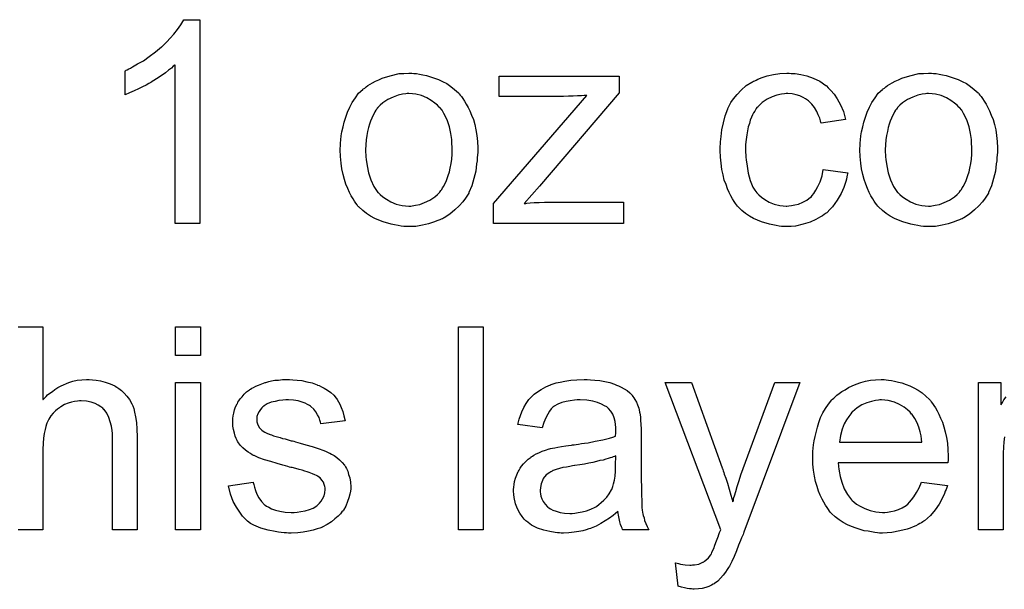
# Model space of a CAD drawing. Extents: x -1.5 to 9, y -3 to 5.
# Tile 348 of 368: x 6.121 to 6.51, y 3.262 to 3.487. Entities that reach past the tile are written whole.
import ezdxf

# ---------------------------------------------------------------- set-up
doc = ezdxf.new("R2010")
doc.units = 0
doc.layers.add('qfn16-30-34-a_mechanical_19', color=1, linetype='CONTINUOUS')

msp = doc.modelspace()

# ---------------------------------------------------------------- linework, layer by layer
at = {"layer": 'qfn16-30-34-a_mechanical_19', "color": 1}
for points in [[(6.191871, 3.406298), (6.182037, 3.406298), (6.182037, 3.468892), (6.181921, 3.468776), (6.181342, 3.468314), (6.180648, 3.467619), (6.179491, 3.466809), (6.178218, 3.465768), (6.176599, 3.464611), (6.174747, 3.463338), (6.172665, 3.462066), (6.172549, 3.462066), (6.172433, 3.46195), (6.171739, 3.461487), (6.170582, 3.460909), (6.169194, 3.460215), (6.167574, 3.459405), (6.165838, 3.458595), (6.164103, 3.457785), (6.162368, 3.457091), (6.162368, 3.466578), (6.162483, 3.466578), (6.162715, 3.466809), (6.163177, 3.466925), (6.163756, 3.467272), (6.16445, 3.467619), (6.16526, 3.468082), (6.167227, 3.469239), (6.169541, 3.470512), (6.171855, 3.472132), (6.174285, 3.473983), (6.176714, 3.47595), (6.17683, 3.476065), (6.176946, 3.476181), (6.177293, 3.476528), (6.177756, 3.476875), (6.178797, 3.478032), (6.180185, 3.479421), (6.181574, 3.481041), (6.183078, 3.482892), (6.18435, 3.484743), (6.185507, 3.48671), (6.191871, 3.48671), (6.191871, 3.406298)], [(6.276448, 3.465537), (6.277489, 3.465421), (6.278646, 3.46519), (6.279919, 3.464958), (6.281423, 3.464727), (6.284547, 3.463686), (6.286167, 3.463107), (6.287786, 3.462297), (6.289406, 3.461487), (6.291026, 3.46033), (6.29253, 3.459173), (6.294034, 3.457785), (6.29415, 3.457669), (6.294381, 3.457438), (6.294728, 3.456975), (6.295191, 3.456396), (6.29577, 3.455587), (6.296464, 3.454545), (6.297158, 3.453388), (6.297852, 3.452116), (6.298546, 3.450727), (6.299241, 3.448992), (6.299935, 3.447256), (6.300513, 3.445289), (6.300976, 3.443207), (6.301323, 3.441008), (6.301555, 3.438694), (6.30167, 3.436149), (6.30167, 3.436033), (6.30167, 3.435686), (6.30167, 3.435108), (6.30167, 3.434298), (6.301555, 3.433372), (6.301439, 3.432215), (6.301439, 3.431058), (6.301208, 3.429785), (6.30086, 3.426893), (6.300166, 3.424001), (6.299356, 3.421108), (6.298199, 3.418447), (6.298199, 3.418331), (6.298084, 3.418215), (6.297852, 3.417868), (6.297621, 3.417406), (6.296811, 3.416249), (6.29577, 3.41486), (6.294381, 3.41324), (6.292646, 3.411621), (6.290679, 3.410001), (6.288365, 3.408497), (6.288249, 3.408497), (6.288133, 3.408381), (6.287786, 3.40815), (6.287208, 3.407918), (6.286629, 3.407687), (6.285935, 3.407455), (6.2842, 3.406761), (6.282233, 3.406183), (6.279803, 3.405604), (6.277258, 3.405141), (6.274481, 3.405026), (6.273324, 3.405026), (6.272398, 3.405141), (6.271357, 3.405257), (6.2702, 3.405488), (6.268811, 3.40572), (6.267423, 3.405951), (6.264299, 3.406877), (6.262564, 3.407571), (6.260944, 3.408265), (6.259324, 3.409191), (6.257704, 3.410232), (6.2562, 3.411389), (6.254696, 3.412778), (6.25458, 3.412893), (6.254349, 3.413125), (6.254002, 3.413588), (6.253539, 3.414282), (6.252961, 3.415092), (6.252382, 3.416017), (6.251688, 3.417174), (6.250994, 3.418563), (6.2503, 3.420067), (6.249605, 3.421802), (6.249027, 3.423653), (6.248448, 3.42562), (6.247985, 3.427819), (6.247638, 3.430133), (6.247407, 3.432678), (6.247291, 3.435339), (6.247291, 3.43557), (6.247291, 3.436033), (6.247407, 3.436843), (6.247407, 3.438), (6.247523, 3.439273), (6.247754, 3.440893), (6.247985, 3.442512), (6.248448, 3.444364), (6.248911, 3.446215), (6.24949, 3.448182), (6.250184, 3.450264), (6.251109, 3.452231), (6.252035, 3.454082), (6.253308, 3.455934), (6.25458, 3.457669), (6.2562, 3.459173), (6.256316, 3.459289), (6.256547, 3.459405), (6.25701, 3.459752), (6.257589, 3.460215), (6.258283, 3.460677), (6.259208, 3.461256), (6.260134, 3.461834), (6.261291, 3.462413), (6.262564, 3.462991), (6.263952, 3.46357), (6.267076, 3.464611), (6.270663, 3.465421), (6.272514, 3.465537), (6.274481, 3.465653), (6.275638, 3.465653), (6.276448, 3.465537)], [(6.357553, 3.457785), (6.326083, 3.420992), (6.319951, 3.414166), (6.320645, 3.414166), (6.321108, 3.414282), (6.322381, 3.414397), (6.324, 3.414513), (6.325967, 3.414513), (6.32805, 3.414629), (6.332447, 3.414744), (6.359289, 3.414744), (6.359289, 3.406298), (6.307918, 3.406298), (6.307918, 3.414166), (6.344826, 3.456744), (6.343785, 3.456744), (6.342628, 3.456628), (6.341124, 3.456628), (6.339389, 3.456512), (6.337537, 3.456512), (6.33557, 3.456396), (6.310116, 3.456396), (6.310116, 3.46438), (6.357553, 3.46438), (6.357553, 3.457785)], [(6.425469, 3.465537), (6.426163, 3.465537), (6.427089, 3.465421), (6.429287, 3.465074), (6.431717, 3.464495), (6.434262, 3.46357), (6.436808, 3.462413), (6.439238, 3.460793), (6.439353, 3.460793), (6.439469, 3.460562), (6.440163, 3.459867), (6.441204, 3.458826), (6.442477, 3.457322), (6.44375, 3.455471), (6.445023, 3.453157), (6.44618, 3.450496), (6.446989, 3.447372), (6.437386, 3.445868), (6.437386, 3.445983), (6.437271, 3.446099), (6.437155, 3.446793), (6.436808, 3.447835), (6.436229, 3.449107), (6.435651, 3.450496), (6.434725, 3.452), (6.433684, 3.453388), (6.432527, 3.454545), (6.432411, 3.454661), (6.431949, 3.455008), (6.431139, 3.455471), (6.430213, 3.456049), (6.42894, 3.456628), (6.427552, 3.457091), (6.425932, 3.457438), (6.424197, 3.457553), (6.423502, 3.457553), (6.422924, 3.457438), (6.421651, 3.457322), (6.419916, 3.456859), (6.418065, 3.456281), (6.415982, 3.455355), (6.414015, 3.453967), (6.413089, 3.453157), (6.412164, 3.452231), (6.412164, 3.452116), (6.411932, 3.452), (6.411701, 3.451653), (6.41147, 3.45119), (6.411123, 3.450611), (6.41066, 3.449917), (6.410313, 3.449107), (6.40985, 3.448182), (6.409387, 3.447025), (6.40904, 3.445752), (6.408577, 3.444364), (6.40823, 3.44286), (6.407999, 3.44124), (6.407767, 3.439389), (6.407536, 3.437422), (6.407536, 3.435339), (6.407536, 3.435223), (6.407536, 3.434876), (6.407536, 3.434182), (6.407651, 3.433488), (6.407651, 3.432447), (6.407767, 3.431405), (6.408114, 3.42886), (6.408577, 3.426083), (6.409387, 3.423191), (6.410428, 3.420645), (6.411123, 3.419372), (6.411932, 3.418331), (6.412164, 3.4181), (6.412742, 3.417521), (6.413784, 3.416711), (6.415056, 3.415786), (6.416792, 3.414744), (6.418759, 3.413935), (6.421073, 3.413356), (6.422345, 3.41324), (6.423618, 3.413125), (6.42385, 3.413125), (6.424544, 3.41324), (6.425701, 3.413356), (6.426973, 3.413588), (6.428477, 3.413935), (6.430097, 3.414629), (6.431717, 3.415439), (6.433221, 3.416596), (6.433453, 3.416711), (6.4338, 3.41729), (6.434494, 3.4181), (6.435304, 3.419372), (6.436114, 3.420877), (6.437039, 3.422728), (6.437734, 3.425042), (6.438196, 3.427587), (6.447915, 3.426314), (6.447915, 3.426199), (6.447799, 3.425852), (6.447684, 3.425389), (6.447568, 3.424695), (6.447337, 3.423769), (6.447105, 3.422843), (6.446295, 3.42053), (6.445254, 3.4181), (6.44375, 3.415439), (6.441899, 3.412893), (6.440857, 3.411736), (6.4397, 3.410579), (6.439585, 3.410464), (6.439353, 3.410348), (6.439006, 3.410117), (6.438543, 3.409769), (6.437965, 3.409307), (6.437155, 3.408844), (6.436229, 3.408381), (6.435304, 3.407802), (6.43299, 3.406761), (6.430213, 3.405951), (6.427205, 3.405257), (6.425469, 3.405141), (6.423734, 3.405026), (6.422577, 3.405026), (6.421767, 3.405141), (6.420726, 3.405257), (6.419569, 3.405488), (6.418296, 3.40572), (6.416908, 3.405951), (6.413784, 3.406877), (6.412279, 3.407571), (6.41066, 3.408265), (6.40904, 3.409191), (6.407536, 3.410232), (6.406032, 3.411389), (6.404643, 3.412778), (6.404528, 3.412893), (6.404296, 3.413125), (6.403949, 3.413588), (6.403486, 3.414166), (6.403024, 3.414976), (6.402329, 3.416017), (6.401751, 3.417174), (6.401057, 3.418447), (6.400362, 3.419951), (6.399784, 3.421686), (6.39909, 3.423422), (6.398627, 3.425505), (6.398164, 3.427587), (6.397817, 3.430017), (6.397586, 3.432447), (6.39747, 3.435108), (6.39747, 3.435223), (6.39747, 3.43557), (6.39747, 3.436033), (6.39747, 3.436727), (6.397586, 3.437537), (6.397586, 3.438463), (6.397701, 3.439504), (6.397817, 3.440661), (6.398164, 3.443207), (6.398743, 3.445983), (6.399437, 3.44876), (6.400478, 3.451537), (6.400478, 3.451653), (6.400594, 3.451884), (6.400825, 3.452231), (6.401057, 3.452694), (6.401751, 3.453967), (6.402792, 3.455471), (6.404181, 3.457206), (6.4058, 3.458942), (6.407767, 3.460677), (6.409966, 3.462066), (6.410081, 3.462066), (6.410313, 3.462182), (6.41066, 3.462413), (6.411123, 3.462644), (6.411701, 3.462876), (6.412395, 3.463223), (6.414131, 3.463917), (6.416098, 3.464495), (6.418527, 3.465074), (6.421073, 3.465537), (6.42385, 3.465653), (6.424775, 3.465653), (6.425469, 3.465537)], [(6.481815, 3.465537), (6.482856, 3.465421), (6.484014, 3.46519), (6.485286, 3.464958), (6.48679, 3.464727), (6.489914, 3.463686), (6.491534, 3.463107), (6.493154, 3.462297), (6.494774, 3.461487), (6.496393, 3.46033), (6.497898, 3.459173), (6.499402, 3.457785), (6.499517, 3.457669), (6.499749, 3.457438), (6.500096, 3.456975), (6.500559, 3.456396), (6.501137, 3.455587), (6.501831, 3.454545), (6.502525, 3.453388), (6.50322, 3.452116), (6.503914, 3.450727), (6.504608, 3.448992), (6.505302, 3.447256), (6.505881, 3.445289), (6.506344, 3.443207), (6.506691, 3.441008), (6.506922, 3.438694), (6.507038, 3.436149), (6.507038, 3.436033), (6.507038, 3.435686), (6.507038, 3.435108), (6.507038, 3.434298), (6.506922, 3.433372), (6.506806, 3.432215), (6.506806, 3.431058), (6.506575, 3.429785), (6.506228, 3.426893), (6.505534, 3.424001), (6.504724, 3.421108), (6.503567, 3.418447), (6.503567, 3.418331), (6.503451, 3.418215), (6.50322, 3.417868), (6.502988, 3.417406), (6.502178, 3.416249), (6.501137, 3.41486), (6.499749, 3.41324), (6.498013, 3.411621), (6.496046, 3.410001), (6.493732, 3.408497), (6.493617, 3.408497), (6.493501, 3.408381), (6.493154, 3.40815), (6.492575, 3.407918), (6.491997, 3.407687), (6.491303, 3.407455), (6.489567, 3.406761), (6.4876, 3.406183), (6.485171, 3.405604), (6.482625, 3.405141), (6.479848, 3.405026), (6.478691, 3.405026), (6.477766, 3.405141), (6.476724, 3.405257), (6.475567, 3.405488), (6.474179, 3.40572), (6.472791, 3.405951), (6.469667, 3.406877), (6.467931, 3.407571), (6.466311, 3.408265), (6.464692, 3.409191), (6.463072, 3.410232), (6.461568, 3.411389), (6.460064, 3.412778), (6.459948, 3.412893), (6.459717, 3.413125), (6.459369, 3.413588), (6.458907, 3.414282), (6.458328, 3.415092), (6.45775, 3.416017), (6.457055, 3.417174), (6.456361, 3.418563), (6.455667, 3.420067), (6.454973, 3.421802), (6.454394, 3.423653), (6.453816, 3.42562), (6.453353, 3.427819), (6.453006, 3.430133), (6.452775, 3.432678), (6.452659, 3.435339), (6.452659, 3.43557), (6.452659, 3.436033), (6.452775, 3.436843), (6.452775, 3.438), (6.45289, 3.439273), (6.453122, 3.440893), (6.453353, 3.442512), (6.453816, 3.444364), (6.454279, 3.446215), (6.454857, 3.448182), (6.455551, 3.450264), (6.456477, 3.452231), (6.457403, 3.454082), (6.458675, 3.455934), (6.459948, 3.457669), (6.461568, 3.459173), (6.461683, 3.459289), (6.461915, 3.459405), (6.462378, 3.459752), (6.462956, 3.460215), (6.46365, 3.460677), (6.464576, 3.461256), (6.465502, 3.461834), (6.466658, 3.462413), (6.467931, 3.462991), (6.46932, 3.46357), (6.472444, 3.464611), (6.47603, 3.465421), (6.477881, 3.465537), (6.479848, 3.465653), (6.481005, 3.465653), (6.481815, 3.465537)], [(6.274481, 3.457553), (6.273787, 3.457553), (6.273208, 3.457438), (6.271935, 3.457322), (6.2702, 3.456859), (6.268233, 3.456165), (6.26615, 3.45524), (6.264184, 3.453851), (6.263142, 3.452925), (6.262217, 3.452), (6.262217, 3.451884), (6.261985, 3.451769), (6.261754, 3.451421), (6.261407, 3.450959), (6.26106, 3.45038), (6.260712, 3.449686), (6.26025, 3.44876), (6.259787, 3.447835), (6.259324, 3.446678), (6.258861, 3.445521), (6.258514, 3.444132), (6.258167, 3.442628), (6.25782, 3.441008), (6.257589, 3.439273), (6.257473, 3.437306), (6.257357, 3.435339), (6.257357, 3.435223), (6.257357, 3.434876), (6.257357, 3.434298), (6.257473, 3.433488), (6.257473, 3.432562), (6.257589, 3.431521), (6.257936, 3.429091), (6.258514, 3.426314), (6.25944, 3.423538), (6.260597, 3.420877), (6.261407, 3.41972), (6.262217, 3.418563), (6.262332, 3.418563), (6.262448, 3.418331), (6.263142, 3.417753), (6.264184, 3.416827), (6.265572, 3.415901), (6.267307, 3.41486), (6.26939, 3.413935), (6.27182, 3.413356), (6.273092, 3.41324), (6.274481, 3.413125), (6.275175, 3.413125), (6.275753, 3.41324), (6.277026, 3.413472), (6.278762, 3.413819), (6.280613, 3.414513), (6.282695, 3.415439), (6.284662, 3.416827), (6.285704, 3.417753), (6.286629, 3.418678), (6.286745, 3.418794), (6.286861, 3.41891), (6.287092, 3.419257), (6.287439, 3.41972), (6.287786, 3.420298), (6.288249, 3.420992), (6.288712, 3.421918), (6.289175, 3.422843), (6.289637, 3.424001), (6.289985, 3.425273), (6.290447, 3.426662), (6.290794, 3.428166), (6.291142, 3.429901), (6.291373, 3.431637), (6.291604, 3.433604), (6.291604, 3.435686), (6.291604, 3.435802), (6.291604, 3.436149), (6.291604, 3.436727), (6.291489, 3.437422), (6.291489, 3.438347), (6.291373, 3.439389), (6.291026, 3.441818), (6.290447, 3.444364), (6.289522, 3.44714), (6.288249, 3.449686), (6.287555, 3.450959), (6.286629, 3.452), (6.286629, 3.452116), (6.286398, 3.452231), (6.285704, 3.452925), (6.284662, 3.453735), (6.283274, 3.454777), (6.281538, 3.455818), (6.279456, 3.456744), (6.277142, 3.457322), (6.275869, 3.457438), (6.274481, 3.457553)], [(6.479848, 3.457553), (6.479154, 3.457553), (6.478576, 3.457438), (6.477303, 3.457322), (6.475567, 3.456859), (6.4736, 3.456165), (6.471518, 3.45524), (6.469551, 3.453851), (6.46851, 3.452925), (6.467584, 3.452), (6.467584, 3.451884), (6.467353, 3.451769), (6.467121, 3.451421), (6.466774, 3.450959), (6.466427, 3.45038), (6.46608, 3.449686), (6.465617, 3.44876), (6.465154, 3.447835), (6.464692, 3.446678), (6.464229, 3.445521), (6.463882, 3.444132), (6.463535, 3.442628), (6.463188, 3.441008), (6.462956, 3.439273), (6.46284, 3.437306), (6.462725, 3.435339), (6.462725, 3.435223), (6.462725, 3.434876), (6.462725, 3.434298), (6.46284, 3.433488), (6.46284, 3.432562), (6.462956, 3.431521), (6.463303, 3.429091), (6.463882, 3.426314), (6.464807, 3.423538), (6.465964, 3.420877), (6.466774, 3.41972), (6.467584, 3.418563), (6.4677, 3.418563), (6.467815, 3.418331), (6.46851, 3.417753), (6.469551, 3.416827), (6.470939, 3.415901), (6.472675, 3.41486), (6.474757, 3.413935), (6.477187, 3.413356), (6.47846, 3.41324), (6.479848, 3.413125), (6.480542, 3.413125), (6.481121, 3.41324), (6.482394, 3.413472), (6.484129, 3.413819), (6.48598, 3.414513), (6.488063, 3.415439), (6.49003, 3.416827), (6.491071, 3.417753), (6.491997, 3.418678), (6.492113, 3.418794), (6.492228, 3.41891), (6.49246, 3.419257), (6.492807, 3.41972), (6.493154, 3.420298), (6.493617, 3.420992), (6.494079, 3.421918), (6.494542, 3.422843), (6.495005, 3.424001), (6.495352, 3.425273), (6.495815, 3.426662), (6.496162, 3.428166), (6.496509, 3.429901), (6.49674, 3.431637), (6.496972, 3.433604), (6.496972, 3.435686), (6.496972, 3.435802), (6.496972, 3.436149), (6.496972, 3.436727), (6.496856, 3.437422), (6.496856, 3.438347), (6.49674, 3.439389), (6.496393, 3.441818), (6.495815, 3.444364), (6.494889, 3.44714), (6.493617, 3.449686), (6.492922, 3.450959), (6.491997, 3.452), (6.491997, 3.452116), (6.491765, 3.452231), (6.491071, 3.452925), (6.49003, 3.453735), (6.488641, 3.454777), (6.486906, 3.455818), (6.484823, 3.456744), (6.482509, 3.457322), (6.481237, 3.457438), (6.479848, 3.457553)], [(6.120021, 3.36541), (6.129856, 3.36541), (6.129856, 3.336716)], [(6.192102, 3.354187), (6.182268, 3.354187), (6.182268, 3.36541), (6.192102, 3.36541), (6.192102, 3.354187)], [(6.303869, 3.285346), (6.294034, 3.285346), (6.294034, 3.36541), (6.303869, 3.36541), (6.303869, 3.285346)], [(6.129856, 3.336716), (6.129971, 3.336832), (6.130203, 3.337063), (6.13055, 3.33741), (6.131128, 3.337989), (6.131707, 3.338568), (6.132517, 3.339262), (6.133558, 3.339956), (6.1346, 3.340766), (6.135757, 3.34146), (6.137029, 3.342154), (6.140037, 3.343427), (6.141657, 3.344005), (6.143393, 3.344352), (6.145244, 3.344584), (6.147095, 3.3447), (6.148136, 3.3447), (6.149409, 3.344584), (6.150913, 3.344352), (6.152649, 3.344121), (6.1545, 3.343658), (6.156351, 3.342964), (6.158202, 3.342154), (6.158434, 3.342039), (6.159012, 3.341691), (6.159822, 3.341113), (6.160863, 3.340303), (6.161905, 3.339262), (6.163062, 3.338105), (6.164103, 3.336716), (6.165029, 3.335097), (6.165144, 3.334865), (6.165376, 3.334287), (6.165723, 3.333245), (6.16607, 3.331741), (6.166417, 3.32989), (6.166764, 3.327692), (6.166995, 3.325031), (6.167111, 3.322022), (6.167111, 3.285345), (6.157277, 3.285345), (6.157277, 3.322138), (6.157277, 3.322254), (6.157277, 3.322485), (6.157277, 3.322832), (6.157277, 3.323295), (6.157161, 3.324568), (6.15693, 3.326188), (6.156467, 3.327923), (6.155888, 3.329659), (6.155078, 3.331394), (6.154037, 3.332782), (6.153921, 3.332898), (6.153459, 3.333361), (6.152764, 3.333939), (6.151723, 3.334518), (6.15045, 3.335212), (6.148946, 3.335675), (6.147095, 3.336138), (6.145012, 3.336253), (6.144318, 3.336253), (6.143508, 3.336138), (6.142351, 3.336022), (6.141194, 3.335675), (6.139806, 3.335328), (6.138418, 3.334749), (6.136913, 3.333939), (6.136798, 3.333824), (6.136335, 3.333477), (6.135641, 3.333014), (6.134831, 3.33232), (6.133905, 3.331394), (6.13298, 3.330353), (6.13217, 3.32908), (6.131476, 3.327692), (6.13136, 3.32746), (6.131244, 3.326997), (6.131013, 3.326072), (6.130666, 3.324915), (6.130319, 3.323411), (6.130087, 3.32156), (6.129971, 3.319477), (6.129856, 3.317047), (6.129856, 3.285345), (6.120021, 3.285345)], [(6.192102, 3.285345), (6.182268, 3.285345), (6.182268, 3.343427), (6.192102, 3.343427), (6.192102, 3.285345)], [(6.228548, 3.344584), (6.230283, 3.344468), (6.232135, 3.344237), (6.234101, 3.343774), (6.236184, 3.343311), (6.238151, 3.342617), (6.238267, 3.342617), (6.238382, 3.342501), (6.238961, 3.34227), (6.239886, 3.341807), (6.241043, 3.341229), (6.242316, 3.340419), (6.243589, 3.339493), (6.244746, 3.338452), (6.245787, 3.337295), (6.245903, 3.337179), (6.246134, 3.336716), (6.246597, 3.335907), (6.247176, 3.334981), (6.247754, 3.333593), (6.248333, 3.332088), (6.248795, 3.330353), (6.249258, 3.328386), (6.239655, 3.327113), (6.239655, 3.327345), (6.239539, 3.327807), (6.239308, 3.328617), (6.238961, 3.329659), (6.238382, 3.3307), (6.237688, 3.331857), (6.236878, 3.333014), (6.235721, 3.334055), (6.235606, 3.334171), (6.235143, 3.334402), (6.234449, 3.334865), (6.233407, 3.335328), (6.23225, 3.335791), (6.230746, 3.336254), (6.228895, 3.336485), (6.226928, 3.336601), (6.225771, 3.336601), (6.224614, 3.336485), (6.22311, 3.336369), (6.221606, 3.336022), (6.219986, 3.335675), (6.218482, 3.335097), (6.217209, 3.334287), (6.217094, 3.334171), (6.216747, 3.333939), (6.216284, 3.333477), (6.215821, 3.332782), (6.215242, 3.332088), (6.21478, 3.331163), (6.214432, 3.330121), (6.214317, 3.32908), (6.214317, 3.328964), (6.214317, 3.328733), (6.214432, 3.328386), (6.214432, 3.327923), (6.21478, 3.326766), (6.215474, 3.325609), (6.21559, 3.325493), (6.215705, 3.325378), (6.215937, 3.325031), (6.216399, 3.324684), (6.216862, 3.324336), (6.217556, 3.323874), (6.218366, 3.323526), (6.219292, 3.323064), (6.219408, 3.323064), (6.219639, 3.322948), (6.220102, 3.322832), (6.220912, 3.322485), (6.222069, 3.322138), (6.223573, 3.321791), (6.224498, 3.321444), (6.22554, 3.321213), (6.226697, 3.320865), (6.227969, 3.320518), (6.228085, 3.320518), (6.228432, 3.320403), (6.229011, 3.320287), (6.229705, 3.320055), (6.230515, 3.319824), (6.231556, 3.319593), (6.233754, 3.318899), (6.236184, 3.318204), (6.238614, 3.317394), (6.240812, 3.316585), (6.241738, 3.316238), (6.242548, 3.31589), (6.242779, 3.315775), (6.243242, 3.315543), (6.243936, 3.315196), (6.244977, 3.314618), (6.246019, 3.313923), (6.24706, 3.312998), (6.248101, 3.311957), (6.249027, 3.3108), (6.249142, 3.310684), (6.249374, 3.310221), (6.249837, 3.309527), (6.2503, 3.308486), (6.250647, 3.307213), (6.251109, 3.305825), (6.251341, 3.304205), (6.251457, 3.302354), (6.251457, 3.302122), (6.251457, 3.301544), (6.251341, 3.300618), (6.251109, 3.299345), (6.250762, 3.297957), (6.250184, 3.296453), (6.24949, 3.294717), (6.248564, 3.293097), (6.248448, 3.292866), (6.247985, 3.292403), (6.247407, 3.291593), (6.246481, 3.290668), (6.245209, 3.289626), (6.24382, 3.28847), (6.2422, 3.287428), (6.240234, 3.286387), (6.240118, 3.286387), (6.240002, 3.286271), (6.239308, 3.28604), (6.238151, 3.285693), (6.236647, 3.28523), (6.234796, 3.284767), (6.232713, 3.28442), (6.230515, 3.284189), (6.227969, 3.284073), (6.226928, 3.284073), (6.226118, 3.284189), (6.225193, 3.284189), (6.224036, 3.284304), (6.222879, 3.28442), (6.221606, 3.284651), (6.218829, 3.28523), (6.215937, 3.28604), (6.21316, 3.287197), (6.211887, 3.287891), (6.21073, 3.288701), (6.210614, 3.288816), (6.210499, 3.288932), (6.209805, 3.289626), (6.208763, 3.290668), (6.207606, 3.292287), (6.206333, 3.294254), (6.205061, 3.296568), (6.20402, 3.299461), (6.20321, 3.3027), (6.212928, 3.304205), (6.212928, 3.304089), (6.212928, 3.303973), (6.21316, 3.303279), (6.213391, 3.302122), (6.213854, 3.300849), (6.214432, 3.299461), (6.215127, 3.297957), (6.216168, 3.296453), (6.217441, 3.29518), (6.217672, 3.295064), (6.218135, 3.294717), (6.21906, 3.294254), (6.220217, 3.293676), (6.221722, 3.293097), (6.223457, 3.292635), (6.22554, 3.292287), (6.227969, 3.292172), (6.229126, 3.292172), (6.230283, 3.292288), (6.231788, 3.292519), (6.233407, 3.292866), (6.235143, 3.293329), (6.236647, 3.293907), (6.238035, 3.294833), (6.238151, 3.294949), (6.238614, 3.295296), (6.239077, 3.295874), (6.239771, 3.296684), (6.240349, 3.29761), (6.240928, 3.298767), (6.241275, 3.299924), (6.241391, 3.301312), (6.241391, 3.301428), (6.241391, 3.301891), (6.241275, 3.302469), (6.241043, 3.303279), (6.240696, 3.304089), (6.240118, 3.304899), (6.239424, 3.305825), (6.238382, 3.306519), (6.238267, 3.306634), (6.23792, 3.30675), (6.237341, 3.307097), (6.236416, 3.307444), (6.235027, 3.307907), (6.234217, 3.308254), (6.233292, 3.308486), (6.23225, 3.308833), (6.231093, 3.30918), (6.229821, 3.309527), (6.228316, 3.309874), (6.228201, 3.309874), (6.227854, 3.30999), (6.227275, 3.310105), (6.226581, 3.310337), (6.225655, 3.310568), (6.224614, 3.310915), (6.222416, 3.311494), (6.21987, 3.312304), (6.217441, 3.312998), (6.215127, 3.313808), (6.214085, 3.314271), (6.213275, 3.314618), (6.213044, 3.314733), (6.212581, 3.314965), (6.211887, 3.315427), (6.210962, 3.316006), (6.20992, 3.316816), (6.208879, 3.317742), (6.207838, 3.318783), (6.206912, 3.320055), (6.206796, 3.320171), (6.206565, 3.320634), (6.206218, 3.321444), (6.205871, 3.322369), (6.205524, 3.323526), (6.205176, 3.324915), (6.204945, 3.326303), (6.204829, 3.327923), (6.204829, 3.328155), (6.204829, 3.328617), (6.204945, 3.329311), (6.205061, 3.330353), (6.205292, 3.331394), (6.205524, 3.332667), (6.205986, 3.333824), (6.206565, 3.335097), (6.206681, 3.335212), (6.206912, 3.335675), (6.207259, 3.336253), (6.207838, 3.337063), (6.208532, 3.337873), (6.209342, 3.338915), (6.210267, 3.33984), (6.211424, 3.34065), (6.21154, 3.340766), (6.211887, 3.340881), (6.21235, 3.341229), (6.213044, 3.341576), (6.21397, 3.342039), (6.215011, 3.342501), (6.216284, 3.342964), (6.217672, 3.343427), (6.217904, 3.343543), (6.218366, 3.343658), (6.219176, 3.34389), (6.220217, 3.344121), (6.22149, 3.344352), (6.222879, 3.344468), (6.224498, 3.3447), (6.227275, 3.3447), (6.228548, 3.344584)], [(6.346215, 3.344584), (6.34795, 3.344468), (6.349917, 3.344237), (6.351884, 3.34389), (6.353851, 3.343427), (6.355702, 3.342849), (6.355934, 3.342733), (6.356512, 3.342501), (6.357322, 3.342154), (6.358363, 3.341691), (6.35952, 3.340997), (6.360677, 3.340303), (6.361719, 3.339378), (6.362644, 3.338452), (6.36276, 3.338336), (6.362991, 3.337989), (6.363338, 3.337411), (6.363801, 3.336716), (6.36438, 3.335675), (6.364842, 3.334634), (6.365305, 3.333361), (6.365652, 3.331857), (6.365652, 3.331741), (6.365768, 3.331394), (6.365884, 3.3307), (6.365999, 3.329774), (6.365999, 3.328502), (6.366115, 3.326998), (6.366231, 3.325031), (6.366231, 3.322832), (6.366231, 3.309643), (6.366231, 3.309527), (6.366231, 3.309064), (6.366231, 3.30837), (6.366231, 3.307444), (6.366231, 3.306403), (6.366231, 3.30513), (6.366347, 3.302354), (6.366347, 3.299461), (6.366462, 3.296568), (6.366578, 3.295296), (6.366578, 3.294139), (6.366694, 3.293097), (6.366809, 3.292288), (6.366809, 3.292172), (6.366925, 3.291709), (6.367041, 3.291015), (6.367388, 3.290089), (6.367619, 3.289048), (6.368082, 3.287891), (6.368661, 3.286618), (6.369239, 3.285346), (6.358942, 3.285346), (6.358826, 3.285461), (6.35871, 3.285924), (6.358479, 3.286503), (6.358132, 3.287428), (6.357785, 3.28847), (6.357553, 3.289742), (6.357322, 3.291131), (6.357091, 3.292635), (6.356975, 3.292635), (6.356859, 3.292403), (6.356165, 3.291825), (6.355124, 3.291015), (6.353735, 3.289974), (6.352, 3.288932), (6.350264, 3.287775), (6.348413, 3.286734), (6.346446, 3.285924), (6.346215, 3.285808), (6.345521, 3.285693), (6.344479, 3.285346), (6.343207, 3.284999), (6.341587, 3.284651), (6.339736, 3.28442), (6.337653, 3.284189), (6.33557, 3.284073), (6.334645, 3.284073), (6.333951, 3.284189), (6.333141, 3.284189), (6.332215, 3.284304), (6.330132, 3.284651), (6.327819, 3.28523), (6.325273, 3.28604), (6.322959, 3.287197), (6.320877, 3.288701), (6.320645, 3.288932), (6.320067, 3.289511), (6.319257, 3.290552), (6.318331, 3.291941), (6.317405, 3.293676), (6.316596, 3.295643), (6.316017, 3.298073), (6.315901, 3.29923), (6.315786, 3.300618), (6.315786, 3.300849), (6.315786, 3.301312), (6.315901, 3.302122), (6.316017, 3.303163), (6.316248, 3.304436), (6.316596, 3.305709), (6.317058, 3.307097), (6.317637, 3.30837), (6.317753, 3.308486), (6.317984, 3.308948), (6.318447, 3.309643), (6.319025, 3.310452), (6.31972, 3.311378), (6.320645, 3.312304), (6.321571, 3.313229), (6.322728, 3.314039), (6.322843, 3.314155), (6.323306, 3.314386), (6.323885, 3.314849), (6.32481, 3.315312), (6.325852, 3.315775), (6.327124, 3.316353), (6.328397, 3.316816), (6.329901, 3.317279), (6.330017, 3.317279), (6.33048, 3.317394), (6.331174, 3.317626), (6.332099, 3.317742), (6.333256, 3.317973), (6.334761, 3.318204), (6.336496, 3.318552), (6.338579, 3.318783), (6.338694, 3.318783), (6.339157, 3.318899), (6.339736, 3.318899), (6.340546, 3.319014), (6.341471, 3.31913), (6.342628, 3.319361), (6.343901, 3.319477), (6.345289, 3.319709), (6.348066, 3.320287), (6.351074, 3.320865), (6.353735, 3.32156), (6.355008, 3.321907), (6.356165, 3.322254), (6.356165, 3.32237), (6.356165, 3.322601), (6.356281, 3.323295), (6.356281, 3.324105), (6.356281, 3.324568), (6.356281, 3.324799), (6.356281, 3.324915), (6.356281, 3.325031), (6.356281, 3.325725), (6.356165, 3.326882), (6.355934, 3.328155), (6.355587, 3.329543), (6.355008, 3.330931), (6.354314, 3.332204), (6.353388, 3.333245), (6.353273, 3.333361), (6.352694, 3.333824), (6.351768, 3.334287), (6.350611, 3.334981), (6.348992, 3.335559), (6.34714, 3.336138), (6.344826, 3.336485), (6.342165, 3.336601), (6.341008, 3.336601), (6.339851, 3.336485), (6.338231, 3.336254), (6.336612, 3.336022), (6.334876, 3.335559), (6.333256, 3.334981), (6.331868, 3.334171), (6.331752, 3.334055), (6.331289, 3.333708), (6.330711, 3.33313), (6.330017, 3.332204), (6.329323, 3.331047), (6.328513, 3.329543), (6.327819, 3.327692), (6.327124, 3.325609), (6.317521, 3.326882), (6.317521, 3.326998), (6.317637, 3.327113), (6.317637, 3.32746), (6.317753, 3.327923), (6.3181, 3.328965), (6.318562, 3.330469), (6.319141, 3.331973), (6.319835, 3.333593), (6.320761, 3.335212), (6.321802, 3.336716), (6.321918, 3.336832), (6.322381, 3.337295), (6.323075, 3.337989), (6.324, 3.338915), (6.325273, 3.33984), (6.326777, 3.340766), (6.328513, 3.341807), (6.33048, 3.342617), (6.330595, 3.342617), (6.330711, 3.342733), (6.331058, 3.342849), (6.331521, 3.342964), (6.332678, 3.343311), (6.334298, 3.343658), (6.336149, 3.344006), (6.338463, 3.344353), (6.340893, 3.344584), (6.343669, 3.3447), (6.344942, 3.3447), (6.346215, 3.344584)], [(6.406842, 3.28442), (6.406842, 3.284304), (6.406726, 3.283957), (6.406494, 3.283494), (6.406263, 3.282916), (6.405916, 3.282106), (6.405569, 3.28118), (6.404759, 3.279213), (6.403949, 3.277015), (6.403024, 3.274817), (6.402098, 3.27285), (6.401635, 3.27204), (6.401288, 3.27123), (6.401172, 3.270999), (6.400825, 3.27042), (6.400247, 3.26961), (6.399552, 3.268569), (6.398627, 3.267412), (6.397586, 3.266255), (6.396544, 3.265098), (6.395272, 3.264173), (6.395156, 3.264057), (6.394693, 3.263825), (6.393999, 3.263478), (6.392958, 3.263015), (6.391801, 3.262553), (6.390412, 3.262206), (6.388908, 3.261974), (6.387173, 3.261858), (6.38671, 3.261858), (6.386131, 3.261974), (6.385321, 3.261974), (6.384396, 3.262206), (6.383355, 3.262437), (6.382198, 3.262668), (6.380925, 3.263131), (6.379883, 3.272271), (6.379999, 3.272271), (6.380462, 3.272156), (6.381041, 3.27204), (6.381735, 3.271809), (6.383586, 3.271462), (6.385437, 3.271346), (6.386016, 3.271346), (6.386594, 3.271462), (6.387288, 3.271462), (6.389024, 3.271809), (6.389834, 3.272156), (6.390644, 3.272503), (6.390759, 3.272503), (6.390991, 3.272734), (6.391338, 3.272966), (6.391801, 3.273313), (6.392842, 3.274238), (6.393767, 3.275511), (6.393767, 3.275627), (6.393999, 3.275858), (6.39423, 3.276321), (6.394462, 3.277015), (6.394925, 3.277941), (6.395387, 3.279329), (6.396082, 3.280949), (6.396776, 3.282916), (6.396776, 3.283032), (6.397007, 3.283494), (6.397239, 3.284304), (6.397701, 3.285346), (6.375718, 3.343427), (6.386131, 3.343427), (6.39828, 3.309758), (6.39828, 3.309643), (6.398395, 3.309527), (6.398511, 3.30918), (6.398627, 3.308601), (6.398858, 3.308023), (6.39909, 3.307329), (6.399668, 3.305709), (6.400362, 3.303742), (6.401057, 3.301428), (6.401751, 3.298998), (6.402445, 3.296337), (6.402445, 3.296453), (6.402561, 3.296684), (6.402676, 3.297031), (6.402792, 3.297494), (6.402908, 3.298073), (6.403139, 3.298767), (6.403602, 3.300502), (6.404181, 3.302469), (6.40499, 3.304783), (6.405685, 3.307097), (6.40661, 3.309527), (6.419106, 3.343427), (6.42894, 3.343427), (6.406842, 3.28442)], [(6.463072, 3.344584), (6.463997, 3.344468), (6.465154, 3.344237), (6.466427, 3.344006), (6.467931, 3.343658), (6.46932, 3.343311), (6.470939, 3.342733), (6.472444, 3.342154), (6.474063, 3.341344), (6.475683, 3.340419), (6.477303, 3.339378), (6.478807, 3.338105), (6.480195, 3.336716), (6.480311, 3.336601), (6.480542, 3.336369), (6.48089, 3.335907), (6.481352, 3.335212), (6.481931, 3.334402), (6.482509, 3.333477), (6.483204, 3.33232), (6.483898, 3.330931), (6.484592, 3.329427), (6.485286, 3.327807), (6.485865, 3.325956), (6.486443, 3.323989), (6.486906, 3.321791), (6.487253, 3.319477), (6.487484, 3.317047), (6.4876, 3.314386), (6.4876, 3.314271), (6.4876, 3.313808), (6.4876, 3.312998), (6.487484, 3.311841), (6.444097, 3.311841), (6.444097, 3.311725), (6.444097, 3.311378), (6.444213, 3.310915), (6.444213, 3.310221), (6.444328, 3.309411), (6.44456, 3.308486), (6.444907, 3.306403), (6.445601, 3.304089), (6.446527, 3.301544), (6.447799, 3.29923), (6.449419, 3.297147), (6.449535, 3.297147), (6.449651, 3.296916), (6.450345, 3.296337), (6.451386, 3.295527), (6.452775, 3.294717), (6.454626, 3.293792), (6.456708, 3.292982), (6.459022, 3.292403), (6.460295, 3.292288), (6.461683, 3.292172), (6.462609, 3.292172), (6.46365, 3.292288), (6.464923, 3.292519), (6.466311, 3.292866), (6.467931, 3.293329), (6.469435, 3.294023), (6.470939, 3.294949), (6.471055, 3.295064), (6.471634, 3.295527), (6.472328, 3.296221), (6.473138, 3.297147), (6.474063, 3.29842), (6.475105, 3.300039), (6.476146, 3.301891), (6.477072, 3.304089), (6.487253, 3.302816), (6.487253, 3.302701), (6.487137, 3.302469), (6.487022, 3.302006), (6.48679, 3.301312), (6.486443, 3.300618), (6.486096, 3.299692), (6.485171, 3.297726), (6.484014, 3.295527), (6.482394, 3.293213), (6.480542, 3.291015), (6.478229, 3.288932), (6.478113, 3.288932), (6.477881, 3.288701), (6.477534, 3.28847), (6.477072, 3.288122), (6.476377, 3.287775), (6.475683, 3.287428), (6.474757, 3.286965), (6.473716, 3.286503), (6.472559, 3.28604), (6.471402, 3.285577), (6.46851, 3.284883), (6.46527, 3.284304), (6.461683, 3.284073), (6.460411, 3.284073), (6.459601, 3.284189), (6.45856, 3.284304), (6.457287, 3.284536), (6.455898, 3.284767), (6.454394, 3.284999), (6.451155, 3.285924), (6.449419, 3.286618), (6.447799, 3.287312), (6.446064, 3.288238), (6.444444, 3.289279), (6.44294, 3.290436), (6.441436, 3.291825), (6.44132, 3.291941), (6.441089, 3.292172), (6.440742, 3.292635), (6.440279, 3.293329), (6.4397, 3.294139), (6.439122, 3.295064), (6.438428, 3.296221), (6.437734, 3.297494), (6.437039, 3.298998), (6.436345, 3.300618), (6.435767, 3.302469), (6.435188, 3.304436), (6.434725, 3.306519), (6.434378, 3.308833), (6.434147, 3.311262), (6.434031, 3.313808), (6.434031, 3.313923), (6.434031, 3.314502), (6.434031, 3.315196), (6.434147, 3.316238), (6.434262, 3.31751), (6.434378, 3.318899), (6.43461, 3.320518), (6.434957, 3.322138), (6.435882, 3.325841), (6.436461, 3.327692), (6.437155, 3.329659), (6.438081, 3.33151), (6.439122, 3.333245), (6.440279, 3.334981), (6.441552, 3.336601), (6.441667, 3.336716), (6.441899, 3.336948), (6.442361, 3.337295), (6.44294, 3.337873), (6.443634, 3.338452), (6.44456, 3.339146), (6.445601, 3.339956), (6.446874, 3.34065), (6.448146, 3.34146), (6.449651, 3.342154), (6.45127, 3.342849), (6.453006, 3.343427), (6.454857, 3.344006), (6.456824, 3.344353), (6.458907, 3.344584), (6.461105, 3.3447), (6.462262, 3.3447), (6.463072, 3.344584)], [(6.509815, 3.322023), (6.509583, 3.320056), (6.509467, 3.317973), (6.509352, 3.315659), (6.509352, 3.285346), (6.499517, 3.285346), (6.499517, 3.343427), (6.508426, 3.343427), (6.508426, 3.334634), (6.508542, 3.334749), (6.509005, 3.335559), (6.509583, 3.336601), (6.510509, 3.337873)], [(6.461221, 3.336601), (6.460526, 3.336601), (6.460064, 3.336485), (6.458791, 3.336369), (6.457287, 3.336022), (6.455436, 3.335444), (6.453469, 3.334634), (6.451618, 3.333477), (6.449766, 3.331973), (6.449535, 3.331741), (6.449072, 3.331163), (6.448262, 3.330122), (6.447452, 3.328733), (6.446527, 3.327113), (6.445717, 3.325031), (6.445023, 3.322601), (6.444676, 3.31994), (6.477187, 3.31994), (6.477187, 3.320056), (6.477187, 3.320287), (6.477072, 3.320634), (6.477072, 3.321097), (6.47684, 3.322485), (6.476493, 3.323989), (6.475914, 3.325841), (6.475336, 3.327576), (6.47441, 3.329312), (6.473369, 3.330816), (6.473369, 3.330931), (6.473138, 3.331047), (6.472559, 3.331741), (6.471518, 3.332667), (6.47013, 3.333708), (6.468394, 3.334749), (6.466311, 3.335675), (6.463882, 3.336369), (6.462609, 3.336485), (6.461221, 3.336601)], [(6.356281, 3.314502), (6.356165, 3.314502), (6.356049, 3.314386), (6.355702, 3.314271), (6.355239, 3.314155), (6.354661, 3.313923), (6.353967, 3.313692), (6.353157, 3.313461), (6.352231, 3.313229), (6.35119, 3.312882), (6.349917, 3.312651), (6.348645, 3.312304), (6.34714, 3.311957), (6.345521, 3.31161), (6.343901, 3.311262), (6.34205, 3.311031), (6.340083, 3.310684), (6.339851, 3.310684), (6.339157, 3.310568), (6.338, 3.310337), (6.336727, 3.310105), (6.335339, 3.309874), (6.333951, 3.309527), (6.332678, 3.30918), (6.331521, 3.308717), (6.331405, 3.308717), (6.331058, 3.308486), (6.330595, 3.308254), (6.330132, 3.307907), (6.328744, 3.306981), (6.327587, 3.305593), (6.327587, 3.305477), (6.327356, 3.305246), (6.32724, 3.304783), (6.327009, 3.304205), (6.326777, 3.30351), (6.326546, 3.302816), (6.32643, 3.301891), (6.326314, 3.300965), (6.326314, 3.300849), (6.326314, 3.300271), (6.32643, 3.299577), (6.326662, 3.298651), (6.327009, 3.29761), (6.327587, 3.296568), (6.328281, 3.295412), (6.329207, 3.29437), (6.329323, 3.294255), (6.329785, 3.294023), (6.33048, 3.29356), (6.331405, 3.293097), (6.332678, 3.292635), (6.334182, 3.292172), (6.335917, 3.291941), (6.338, 3.291825), (6.338926, 3.291825), (6.340083, 3.291941), (6.341355, 3.292172), (6.342975, 3.292403), (6.344595, 3.292866), (6.346331, 3.293445), (6.348066, 3.294255), (6.348297, 3.29437), (6.34876, 3.294717), (6.34957, 3.295296), (6.350496, 3.296106), (6.351537, 3.297031), (6.352694, 3.298188), (6.35362, 3.299577), (6.354545, 3.301081), (6.354661, 3.301197), (6.354777, 3.301659), (6.355008, 3.302469), (6.355355, 3.30351), (6.355702, 3.304899), (6.355934, 3.306519), (6.356049, 3.308486), (6.356165, 3.3108), (6.356281, 3.314502)]]:
    msp.add_lwpolyline(points, dxfattribs=at)

doc.saveas('drawing.dxf')
